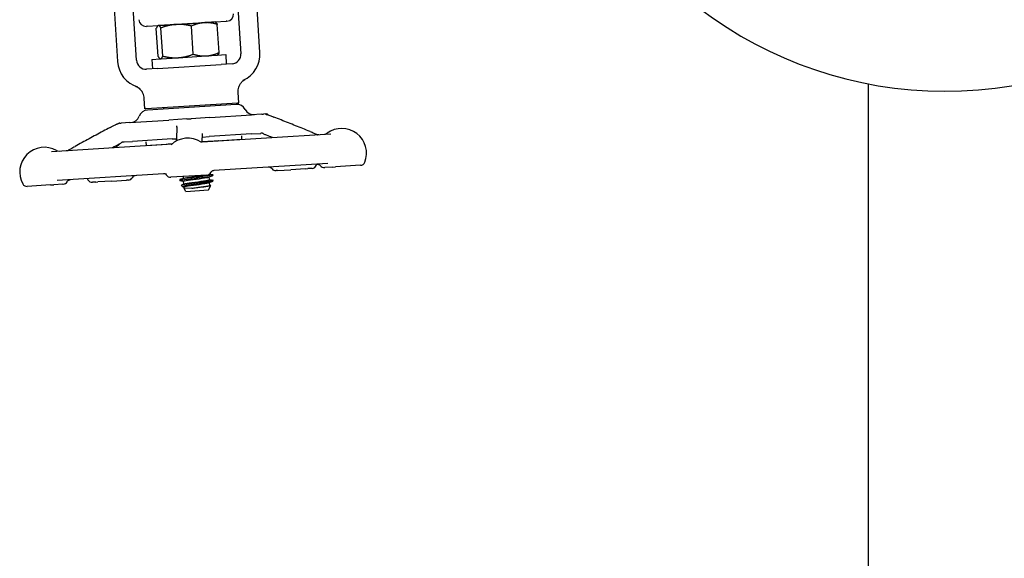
# Model space of a CAD drawing. Header units: inches. Extents: x 24 to 1128, y -69 to 748.
# Tile 623 of 656: x 621 to 634, y 675 to 682. Entities that reach past the tile are written whole.
import ezdxf

# ---------------------------------------------------------------- set-up
doc = ezdxf.new("R2010")
doc.units = ezdxf.units.IN
doc.header["$LTSCALE"] = 32
doc.header["$MEASUREMENT"] = 0
doc.layers.add('Visible (ANSI)', color=7, linetype='Continuous', lineweight=30)

msp = doc.modelspace()

# ---------------------------------------------------------------- linework, layer by layer
at = {"layer": 'Visible (ANSI)'}
for p, q in [((622.65799, 681.7598), (622.5868, 682.88254)), ((623.95905, 682.96955), (624.03023, 681.8468)), ((624.27973, 681.86262), (624.20855, 682.98537)), ((622.3373, 682.86672), (622.40849, 681.74398)), ((622.9755, 682.2187), (623.65731, 682.26193)), ((623.54753, 682.25458), (623.17704, 682.23109)), ((623.69068, 682.26365), (623.54753, 682.25458)), ((623.69068, 682.26365), (623.83522, 682.27282)), ((623.69068, 682.26365), (623.69462, 682.2617)), ((623.74308, 681.86166), (623.7196, 682.23193)), ((623.84661, 682.27354), (623.83522, 682.27282)), ((622.79764, 682.20703), (622.78624, 682.20631)), ((622.79764, 682.20703), (622.94218, 682.21619)), ((622.94097, 681.8108), (622.91749, 682.18107)), ((622.94218, 682.21619), (622.93852, 682.21376)), ((622.94594, 682.21643), (622.94218, 682.21619)), ((623.17704, 682.23109), (622.94594, 682.21643)), ((623.00211, 681.81467), (622.97863, 682.18494)), ((623.14175, 682.22924), (623.14177, 682.229)), ((623.40317, 681.8401), (623.37969, 682.21037)), ((622.85759, 681.77245), (622.969, 681.77952)), ((622.85759, 681.77245), (622.8655, 681.6477)), ((622.9699, 681.77907), (622.96595, 681.78103)), ((622.9699, 681.77907), (622.97366, 681.77931)), ((622.97366, 681.77931), (623.20476, 681.79396)), ((623.20476, 681.79396), (623.57524, 681.81745)), ((623.57524, 681.81745), (623.71839, 681.82653)), ((623.71839, 681.82653), (623.72206, 681.82897)), ((623.71923, 681.82708), (623.83064, 681.83415)), ((623.91339, 681.71414), (623.77176, 681.70516)), ((623.83064, 681.83415), (623.83855, 681.7094)), ((622.93228, 681.65194), (622.79065, 681.64296)), ((622.93228, 681.65194), (623.77176, 681.70516)), ((624.00097, 681.20216), (623.99249, 681.33585)), ((632.28063, 681.44941), (632.28063, 552.66853)), ((622.76844, 681.12401), (622.75997, 681.2577)), ((622.7825, 681.1249), (623.98691, 681.20127)), ((623.98691, 681.20127), (623.99453, 681.20175)), ((623.99453, 681.20175), (624.00097, 681.20216)), ((622.77488, 681.12442), (622.76844, 681.12401)), ((622.77488, 681.12442), (622.7825, 681.1249)), ((623.96813, 681.18004), (622.80384, 681.10622)), ((623.01046, 681.13936), (623.01172, 681.1194)), ((623.75895, 681.18681), (623.76022, 681.16685)), ((622.57097, 680.94115), (622.45357, 680.9337)), ((622.57097, 680.94115), (623.08124, 680.9735)), ((623.31912, 680.98859), (623.08124, 680.9735)), ((623.31912, 680.98859), (623.37764, 680.9923)), ((623.62088, 681.00772), (623.37764, 680.9923)), ((623.62088, 681.00772), (624.16793, 681.0424)), ((624.30559, 681.05113), (624.16793, 681.0424)), ((624.30559, 681.05113), (624.32634, 681.05245)), ((624.35927, 681.05454), (624.32634, 681.05245)), ((624.35927, 681.05454), (624.36227, 681.05473)), ((622.43815, 680.93273), (622.42732, 680.93204)), ((622.43815, 680.93273), (622.45357, 680.9337)), ((622.49524, 680.68585), (622.60388, 680.69273)), ((623.12475, 680.72576), (622.60388, 680.69273)), ((622.7866, 680.64132), (622.78361, 680.68847)), ((623.12475, 680.72576), (623.18183, 680.72938)), ((623.75836, 680.70231), (623.51602, 680.68694)), ((623.51605, 680.68757), (624.04392, 680.72104)), ((623.51882, 680.75075), (623.61139, 680.75661)), ((623.52143, 680.68578), (625.21269, 680.79301)), ((624.16982, 680.79202), (623.61139, 680.75661)), ((623.73949, 680.70111), (623.73672, 680.69943)), ((623.75832, 680.70294), (623.75836, 680.70231)), ((624.04392, 680.72104), (624.04093, 680.76819)), ((624.16982, 680.79202), (624.29088, 680.7997)), ((621.54066, 680.56019), (623.11818, 680.66021)), ((622.7866, 680.64132), (623.12851, 680.663)), ((623.0722, 680.65943), (623.07224, 680.6588)), ((623.12767, 680.66232), (623.07224, 680.6588)), ((623.08681, 680.65822), (623.08959, 680.6599)), ((625.1752, 680.40486), (623.6755, 680.30978)), ((624.51196, 680.31021), (624.49305, 680.30901)), ((624.51196, 680.31021), (624.68796, 680.32137)), ((624.8782, 680.33343), (624.68796, 680.32137)), ((624.8782, 680.33343), (624.90999, 680.33544)), ((624.96792, 680.33912), (624.90999, 680.33544)), ((625.13016, 680.3494), (625.13191, 680.34951)), ((625.2352, 680.35606), (625.13191, 680.34951)), ((625.2352, 680.35606), (625.27572, 680.35863)), ((625.60473, 680.37949), (625.27572, 680.35863)), ((623.01449, 680.26786), (621.61564, 680.17917)), ((622.12148, 680.15864), (622.15003, 680.16045)), ((622.33494, 680.17217), (622.15003, 680.16045)), ((622.33494, 680.17217), (622.52363, 680.18414)), ((622.55243, 680.18596), (622.52363, 680.18414)), ((623.5813, 680.2512), (623.10792, 680.22118)), ((623.22717, 680.19071), (623.22792, 680.17887)), ((623.27493, 680.20791), (623.27342, 680.23168)), ((623.27962, 680.13392), (623.27737, 680.16938)), ((623.5813, 680.2512), (623.58138, 680.2512)), ((623.61669, 680.19089), (623.61444, 680.22635)), ((623.65725, 680.16641), (623.66449, 680.18171)), ((623.66145, 680.25539), (623.6622, 680.24355)), ((621.52833, 680.12103), (621.22058, 680.10152)), ((621.52833, 680.12103), (621.57061, 680.12371)), ((621.68933, 680.13124), (621.57061, 680.12371)), ((621.68933, 680.13124), (621.69474, 680.13158)), ((622.12148, 680.15864), (622.07755, 680.15585)), ((623.26683, 680.09831), (623.25106, 680.123)), ((623.28353, 680.07217), (623.28206, 680.09539)), ((623.38698, 680.07873), (623.28353, 680.07217)), ((623.3067, 680.03589), (623.28353, 680.07217)), ((623.3067, 680.03589), (623.60445, 680.05477)), ((623.60445, 680.05477), (623.6328, 680.11471)), ((623.62138, 680.1169), (623.61913, 680.15236))]:
    msp.add_line(p, q, dxfattribs=at)
for centre, radius, start, end in [((633.28563, 686.66853), 5.315, 195.691698, 344.308302), ((623.84068, 682.3671), 0.09375, 273.62798, 3.62798), ((622.78031, 682.29987), 0.09375, 183.62798, 273.62798), ((623.90549, 681.83889), 0.125, 273.62798, 3.62798), ((623.90549, 681.83889), 0.375, 294.523688, 3.62798), ((622.78274, 681.76771), 0.375, 183.62798, 252.732271), ((622.78274, 681.76771), 0.125, 183.62798, 273.62798), ((622.81168, 680.98146), 0.125, 93.62798, 160.049801), ((623.97608, 681.05529), 0.125, 27.206158, 93.62798), ((624.19842, 681.16959), 0.125, 207.206158, 273.62798), ((622.57668, 681.06676), 0.125, 273.62798, 340.049801), ((624.36425, 681.02354), 0.03125, 34.289573, 93.62798), ((625.35696, 680.53913), 0.325, 338.251046, 126.623865), ((623.33354, 680.41084), 0.325, 57.712392, 133.136616), ((625.12579, 680.85013), 0.0625, 273.62798, 306.623865), ((621.4462, 680.29117), 0.325, 60.632094, 209.004913), ((621.63623, 680.62887), 0.0625, 240.632094, 273.62798), ((622.30317, 680.34551), 0.325, 68.613149, 69.676701), ((624.39206, 680.29258), 0.0625, 39.078522, 93.62798), ((624.48909, 680.37138), 0.0625, 219.078522, 273.62798), ((624.96397, 680.40149), 0.0625, 273.62798, 338.251046), ((624.72016, 680.49876), 0.325, 338.251046, 341.484382), ((625.1262, 680.41178), 0.0625, 218.095269, 273.62798), ((625.60078, 680.44187), 0.0625, 273.62798, 338.251046), ((621.69077, 680.19395), 0.0625, 273.62798, 330.902281), ((622.30317, 680.34551), 0.325, 205.7712, 209.004913), ((622.07359, 680.21823), 0.0625, 209.004913, 273.62798), ((622.54847, 680.24834), 0.0625, 273.62798, 328.177437), ((622.65468, 680.18243), 0.0625, 93.62798, 148.177437), ((623.33354, 680.41084), 0.325, 204.298692, 209.004913), ((623.10397, 680.28356), 0.0625, 209.004913, 273.62798), ((623.57742, 680.31358), 0.0625, 273.62798, 334.708816), ((621.21662, 680.16389), 0.0625, 209.004913, 273.62798)]:
    msp.add_arc(centre, radius, start, end, dxfattribs=at)
for points, weights in [([(623.37969, 682.21037), (623.27011, 682.23699), (623.17704, 682.23109)], [1, 1.0379548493, 1]), ([(623.54753, 682.25458), (623.46865, 682.24957), (623.37969, 682.21037)], [1, 1.0379548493, 1]), ([(623.7196, 682.23193), (623.6264, 682.25958), (623.54753, 682.25458)], [1, 1.0379548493, 1]), ([(623.69462, 682.2617), (623.70575, 682.25618), (623.7196, 682.23193)], [1.01453722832, 1.02815693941, 1]), ([(622.94594, 682.21643), (622.93176, 682.21553), (622.91749, 682.18107)], [1, 1.0379548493, 1]), ([(622.97863, 682.18494), (622.96013, 682.21733), (622.94594, 682.21643)], [1, 1.0379548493, 1]), ([(623.17704, 682.23109), (623.08398, 682.22518), (622.97863, 682.18494)], [1, 1.0379548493, 1]), ([(623.57524, 681.81745), (623.65412, 681.82245), (623.74308, 681.86166)], [1, 1.0379548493, 1]), ([(623.74308, 681.86166), (623.7324, 681.83584), (623.72206, 681.82897)], [1, 1.02815693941, 1.01453722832]), ([(622.94097, 681.8108), (622.95947, 681.77841), (622.97366, 681.77931)], [1, 1.0379548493, 1]), ([(622.97366, 681.77931), (622.98785, 681.78021), (623.00211, 681.81467)], [1, 1.0379548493, 1]), ([(623.00211, 681.81467), (623.11169, 681.78806), (623.20476, 681.79396)], [1, 1.0379548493, 1]), ([(623.20476, 681.79396), (623.29782, 681.79986), (623.40317, 681.8401)], [1, 1.0379548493, 1]), ([(623.40317, 681.8401), (623.49636, 681.81245), (623.57524, 681.81745)], [1, 1.0379548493, 1])]:
    msp.add_rational_spline(points, weights, degree=2, dxfattribs=at)
for points in [[(623.44481, 682.24846), (623.44482, 682.24833), (623.44484, 682.24819), (623.44486, 682.24807)], [(623.14179, 682.22885), (623.14178, 682.22889), (623.14178, 682.22893), (623.14177, 682.22898)], [(623.14208, 682.229), (623.14208, 682.22908), (623.14209, 682.22918), (623.14213, 682.22927)], [(624.03589, 680.72053), (624.03694, 680.71989), (624.03798, 680.71924), (624.03903, 680.7186)], [(624.44394, 680.74427), (624.41884, 680.75429), (624.39374, 680.7643), (624.36864, 680.7743)], [(622.41585, 680.65017), (622.39167, 680.63714), (622.36748, 680.62411), (622.3433, 680.61108)], [(622.43127, 680.65704), (622.43284, 680.65848), (622.4344, 680.65992), (622.43597, 680.66136)], [(622.88879, 680.64567), (622.88963, 680.64643), (622.89046, 680.6472), (622.89129, 680.64796)], [(623.23162, 680.19342), (623.24796, 680.19887), (623.2643, 680.20433), (623.28063, 680.20983)], [(623.27747, 680.16784), (623.26254, 680.17083), (623.24761, 680.1738), (623.23267, 680.17675)], [(623.65775, 680.24084), (623.64141, 680.2354), (623.62507, 680.22993), (623.60874, 680.22443)], [(623.65095, 680.16302), (623.63844, 680.15884), (623.62593, 680.15465), (623.61343, 680.15044)], [(623.61659, 680.19243), (623.63136, 680.18947), (623.64614, 680.18654), (623.66092, 680.18362)], [(623.61719, 680.26536), (623.63035, 680.26273), (623.64352, 680.26012), (623.65669, 680.25752)], [(623.25463, 680.12554), (623.26486, 680.12896), (623.27509, 680.13239), (623.28532, 680.13584)], [(623.28216, 680.09385), (623.27955, 680.09437), (623.27693, 680.0949), (623.27432, 680.09542)], [(623.62128, 680.11844), (623.62372, 680.11795), (623.62616, 680.11746), (623.6286, 680.11697)]]:
    msp.add_open_spline(points, degree=3, dxfattribs=at)
for points, knots in [([(623.67378, 682.26258), (623.67376, 682.26258), (623.67373, 682.26258), (623.67101, 682.26241), (623.66559, 682.26246), (623.65731, 682.26193)], [-0.002446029, -0.002446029, -0.002446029, -0.002446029, 0, 0, 0.304090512, 0.304090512, 0.304090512, 0.304090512]), ([(622.9755, 682.2187), (622.96722, 682.21818), (622.96185, 682.21745), (622.95912, 682.21727), (622.9591, 682.21727), (622.95908, 682.21727)], [0.048112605, 0.048112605, 0.048112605, 0.048112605, 0.355497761, 0.355497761, 0.357970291, 0.357970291, 0.357970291, 0.357970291]), ([(624.01099, 681.4297), (624.01642, 681.44087), (624.02296, 681.45148), (624.03782, 681.47099), (624.04608, 681.47988), (624.06553, 681.49716), (624.07476, 681.50327), (624.08037, 681.5068), (624.0808, 681.50706), (624.08124, 681.50733)], [0, 0, 0, 0, 0.094692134, 0.094692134, 0.187007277, 0.187007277, 0.294045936, 0.294045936, 0.301560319, 0.301560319, 0.301560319, 0.301560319]), ([(624.08124, 681.50733), (624.08342, 681.50867), (624.08566, 681.50999), (624.08806, 681.51134), (624.08815, 681.51139), (624.08824, 681.51144)], [-0.020804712, -0.020804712, -0.020804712, -0.020804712, 0, 0, 0.000806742, 0.000806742, 0.000806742, 0.000806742]), ([(622.64281, 681.41979), (622.6429, 681.41975), (622.643, 681.41972), (622.64551, 681.4187), (622.6479, 681.41768), (622.65027, 681.4166)], [-0.7199277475, -0.7199277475, -0.7199277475, -0.7199277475, -0.71835885, -0.71835885, -0.678581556, -0.678581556, -0.678581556, -0.678581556]), ([(622.65027, 681.4166), (622.65114, 681.41621), (622.65199, 681.41581), (622.66031, 681.4119), (622.67481, 681.40453), (622.70593, 681.37934), (622.71909, 681.36479), (622.72976, 681.34846)], [0.010286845, 0.010286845, 0.010286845, 0.010286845, 0.015902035, 0.015902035, 0.08584187, 0.08584187, 0.151933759, 0.151933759, 0.151933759, 0.151933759]), ([(622.75997, 681.2577), (622.75842, 681.28207), (622.75213, 681.3059), (622.73799, 681.33498), (622.73408, 681.34186), (622.72976, 681.34846)], [0, 0, 0, 0, 0.18604443, 0.18604443, 0.246402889, 0.246402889, 0.246402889, 0.246402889]), ([(623.99249, 681.33585), (623.99095, 681.36021), (623.99418, 681.38465), (624.00453, 681.41528), (624.00754, 681.4226), (624.01099, 681.4297)], [0, 0, 0, 0, 0.18604443, 0.18604443, 0.246402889, 0.246402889, 0.246402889, 0.246402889]), ([(624.35566, 681.05079), (624.35566, 681.05079), (624.3557, 681.05079), (624.35589, 681.05074), (624.35602, 681.05072), (624.35633, 681.05065), (624.35646, 681.05063), (624.35677, 681.05056), (624.35697, 681.05052), (624.3574, 681.05043), (624.35764, 681.05038), (624.35837, 681.05023), (624.35888, 681.05012), (624.36128, 681.04959), (624.363, 681.04918), (624.36816, 681.04789), (624.37165, 681.04691), (624.38259, 681.04366), (624.39036, 681.04109), (624.40596, 681.03571), (624.41393, 681.03283), (624.43666, 681.02443), (624.4511, 681.01875), (624.46521, 681.01313)], [0.550231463, 0.550231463, 0.550231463, 0.550231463, 0.555732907, 0.555732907, 0.55952642, 0.55952642, 0.561423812, 0.561423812, 0.563337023, 0.563337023, 0.565252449, 0.565252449, 0.569117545, 0.569117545, 0.584439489, 0.584439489, 0.614643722, 0.614643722, 0.676078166, 0.676078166, 0.740399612, 0.740399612, 0.862737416, 0.862737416, 0.862737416, 0.862737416]), ([(624.93902, 680.82395), (624.90744, 680.83657), (624.87586, 680.84919), (624.81269, 680.87443), (624.7811, 680.88705), (624.71793, 680.91228), (624.68635, 680.92489), (624.62317, 680.95011), (624.59158, 680.96272), (624.5284, 680.98793), (624.4968, 681.00053), (624.46521, 681.01313)], [0.96010468, 0.96010468, 0.96010468, 0.96010468, 1.23399804, 1.23399804, 1.5078914, 1.5078914, 1.78178476, 1.78178476, 2.05567812, 2.05567812, 2.32957148, 2.32957148, 2.32957148, 2.32957148]), ([(622.30977, 680.87678), (622.27905, 680.86023), (622.24833, 680.84368), (622.1869, 680.81057), (622.15619, 680.79401), (622.09476, 680.76089), (622.06405, 680.74433), (622.00263, 680.7112), (621.97193, 680.69463), (621.91051, 680.66149), (621.87981, 680.64492), (621.8491, 680.62835)], [0.42287225, 0.42287225, 0.42287225, 0.42287225, 0.6967656, 0.6967656, 0.97065896, 0.97065896, 1.24455231, 1.24455231, 1.51844567, 1.51844567, 1.79233902, 1.79233902, 1.79233902, 1.79233902]), ([(622.30977, 680.87678), (622.32072, 680.88268), (622.33182, 680.88862), (622.35501, 680.90073), (622.36725, 680.90701), (622.38359, 680.91503), (622.38808, 680.9172), (622.39667, 680.92119), (622.40076, 680.92301), (622.40639, 680.92534), (622.40819, 680.92604), (622.41099, 680.92707), (622.41195, 680.92741), (622.41349, 680.92793), (622.41402, 680.92811), (622.41514, 680.92848), (622.41574, 680.92867), (622.41666, 680.92896), (622.41698, 680.92905), (622.41759, 680.92924), (622.41789, 680.92933), (622.41842, 680.92949), (622.41866, 680.92956), (622.41929, 680.92975), (622.41959, 680.92984), (622.42026, 680.93004), (622.42047, 680.9301), (622.42065, 680.93015), (622.42068, 680.93016), (622.42068, 680.93016)], [0, 0, 0, 0, 0.097641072, 0.097641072, 0.200146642, 0.200146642, 0.239300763, 0.239300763, 0.278646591, 0.278646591, 0.298148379, 0.298148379, 0.307905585, 0.307905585, 0.3127903, 0.3127903, 0.317711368, 0.317711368, 0.32016895, 0.32016895, 0.322641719, 0.322641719, 0.325111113, 0.325111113, 0.330090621, 0.330090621, 0.339961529, 0.339961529, 0.345501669, 0.345501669, 0.345501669, 0.345501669]), ([(622.41656, 680.92893), (622.41682, 680.92906), (622.41705, 680.92917), (622.41796, 680.92961), (622.41839, 680.9298), (622.41966, 680.93034), (622.41983, 680.93041), (622.42111, 680.93087), (622.42166, 680.93106), (622.42274, 680.93136), (622.42315, 680.93146), (622.42396, 680.93164), (622.42434, 680.93171), (622.42499, 680.93181), (622.42518, 680.93184), (622.42557, 680.93189), (622.42575, 680.93191), (622.42606, 680.93194), (622.42611, 680.93194), (622.42621, 680.93195), (622.42625, 680.93196), (622.42635, 680.93197), (622.4264, 680.93197), (622.42649, 680.93198), (622.42652, 680.93198), (622.42658, 680.93199), (622.42661, 680.93199), (622.42667, 680.93199), (622.4267, 680.932), (622.42679, 680.932), (622.42683, 680.93201), (622.42695, 680.93202), (622.42701, 680.93202), (622.4271, 680.93203), (622.42713, 680.93203), (622.42718, 680.93203), (622.4272, 680.93203), (622.42725, 680.93204), (622.42729, 680.93204), (622.42733, 680.93204)], [0.11779335, 0.11779335, 0.11779335, 0.11779335, 0.125396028, 0.125396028, 0.152672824, 0.152672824, 0.22590879, 0.22590879, 0.259837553, 0.259837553, 0.277093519, 0.277093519, 0.290038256, 0.290038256, 0.294893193, 0.294893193, 0.298545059, 0.298545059, 0.299175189, 0.299175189, 0.299644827, 0.299644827, 0.300118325, 0.300118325, 0.300354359, 0.300354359, 0.300591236, 0.300591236, 0.300827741, 0.300827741, 0.301305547, 0.301305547, 0.302258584, 0.302258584, 0.303198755, 0.303198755, 0.304136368, 0.304136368, 0.306750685, 0.306750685, 0.306750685, 0.306750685]), ([(623.18856, 680.88231), (623.18792, 680.86767), (623.18727, 680.85303), (623.18598, 680.82373), (623.18533, 680.80908), (623.18404, 680.77977), (623.18339, 680.76512), (623.1821, 680.7358), (623.18146, 680.72114), (623.18068, 680.70349), (623.18055, 680.7005), (623.18042, 680.69751)], [0.73329616, 0.73329616, 0.73329616, 0.73329616, 1.00718952, 1.00718952, 1.28108287, 1.28108287, 1.55497623, 1.55497623, 1.82886959, 1.82886959, 1.88472412, 1.88472412, 1.88472412, 1.88472412]), ([(623.18856, 680.88231), (623.18861, 680.88327), (623.18866, 680.88461), (623.18887, 680.888), (623.18904, 680.89025), (623.18952, 680.8944), (623.1898, 680.89628), (623.19015, 680.89857), (623.19026, 680.89928), (623.19037, 680.89995), (623.19039, 680.9001), (623.1904, 680.90017), (623.1904, 680.90018), (623.1904, 680.90018)], [0, 0, 0, 0, 0.0188180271, 0.0188180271, 0.0424437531, 0.0424437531, 0.0633585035, 0.0633585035, 0.0765189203, 0.0765189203, 0.0837326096, 0.0837326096, 0.085554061, 0.085554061, 0.085554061, 0.085554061]), ([(624.93902, 680.82395), (624.95688, 680.81681), (624.97458, 680.80957), (624.99622, 680.79979), (625.00148, 680.79733), (625.01085, 680.79281), (625.01502, 680.79073), (625.02205, 680.78731), (625.02474, 680.78602), (625.02867, 680.78435), (625.02996, 680.78384), (625.0319, 680.78314), (625.03263, 680.7829), (625.03381, 680.78254), (625.03428, 680.78241), (625.03533, 680.78214), (625.0357, 680.78206), (625.03593, 680.78202)], [0, 0, 0, 0, 0.154973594, 0.154973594, 0.206362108, 0.206362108, 0.244918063, 0.244918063, 0.267457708, 0.267457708, 0.278225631, 0.278225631, 0.286083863, 0.286083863, 0.293892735, 0.293892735, 0.308588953, 0.308588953, 0.308588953, 0.308588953]), ([(622.47209, 680.68413), (622.47209, 680.68413), (622.47209, 680.68413), (622.47202, 680.6841), (622.4719, 680.68405), (622.47148, 680.68385), (622.47124, 680.68374), (622.47057, 680.68338), (622.47012, 680.68314), (622.4691, 680.68255), (622.46856, 680.68223), (622.46718, 680.68139), (622.4663, 680.68083), (622.46286, 680.67859), (622.46022, 680.67678), (622.45369, 680.67237), (622.44983, 680.66982), (622.43655, 680.66148), (622.42623, 680.65576), (622.41585, 680.65017)], [0.14183772, 0.14183772, 0.14183772, 0.14183772, 0.146079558, 0.146079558, 0.156573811, 0.156573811, 0.163607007, 0.163607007, 0.170788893, 0.170788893, 0.176838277, 0.176838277, 0.18529246, 0.18529246, 0.210053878, 0.210053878, 0.248401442, 0.248401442, 0.341016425, 0.341016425, 0.341016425, 0.341016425]), ([(622.49521, 680.68584), (622.49492, 680.68583), (622.49463, 680.68581), (622.49433, 680.68579), (622.49432, 680.68579), (622.49429, 680.68578), (622.49427, 680.68578), (622.49418, 680.68578), (622.49412, 680.68577), (622.49399, 680.68577), (622.49393, 680.68576), (622.4931, 680.68571), (622.49242, 680.68567), (622.49081, 680.68556), (622.4899, 680.6855), (622.48647, 680.68528), (622.484, 680.68511), (622.48034, 680.68484), (622.47928, 680.68476), (622.47766, 680.68463), (622.47715, 680.68458), (622.47607, 680.68448), (622.47548, 680.68443), (622.47457, 680.68433), (622.47425, 680.68429), (622.4738, 680.68424), (622.47366, 680.68423), (622.47324, 680.68417), (622.47299, 680.68414), (622.47253, 680.68408), (622.47233, 680.68405), (622.472, 680.684), (622.47187, 680.68398), (622.47173, 680.68395), (622.4717, 680.68395), (622.47168, 680.68394)], [0, 0, 0, 0, 0.0023094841, 0.0023094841, 0.0023826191, 0.0023826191, 0.0025284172, 0.0025284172, 0.0031079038, 0.0031079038, 0.0037043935, 0.0037043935, 0.0110744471, 0.0110744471, 0.0208971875, 0.0208971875, 0.0483143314, 0.0483143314, 0.0589572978, 0.0589572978, 0.0635895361, 0.0635895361, 0.068304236, 0.068304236, 0.0706553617, 0.0706553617, 0.0718166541, 0.0718166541, 0.0741661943, 0.0741661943, 0.0770362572, 0.0770362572, 0.0800755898, 0.0800755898, 0.0808559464, 0.0808559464, 0.0808559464, 0.0808559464]), ([(623.50343, 680.6879), (623.50413, 680.68765), (623.50524, 680.68728), (623.5087, 680.68649), (623.5109, 680.68605), (623.5161, 680.68567), (623.5185, 680.68559), (623.52143, 680.68578)], [0.5227954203, 0.5227954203, 0.5227954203, 0.5227954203, 0.5453702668, 0.5453702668, 0.565399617, 0.565399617, 0.5779614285, 0.5779614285, 0.5779614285, 0.5779614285]), ([(623.5197, 680.77035), (623.51899, 680.75415), (623.51827, 680.73794), (623.51703, 680.70973), (623.5165, 680.69772), (623.51597, 680.68571)], [0.771603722, 0.771603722, 0.771603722, 0.771603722, 1.074742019, 1.074742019, 1.299248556, 1.299248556, 1.299248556, 1.299248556]), ([(623.51999, 680.79643), (623.51999, 680.79643), (623.51999, 680.79643), (623.51998, 680.79641), (623.51998, 680.79621), (623.51998, 680.79531), (623.51998, 680.79436), (623.52, 680.79184), (623.52001, 680.79017), (623.52002, 680.78626), (623.52002, 680.784), (623.51998, 680.7789), (623.51992, 680.776), (623.5198, 680.77258), (623.51976, 680.77176), (623.51972, 680.77079), (623.51971, 680.77056), (623.5197, 680.77035)], [0.395052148, 0.395052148, 0.395052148, 0.395052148, 0.395584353, 0.395584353, 0.405250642, 0.405250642, 0.421321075, 0.421321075, 0.442620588, 0.442620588, 0.471004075, 0.471004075, 0.508904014, 0.508904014, 0.521535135, 0.521535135, 0.525741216, 0.525741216, 0.525741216, 0.525741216]), ([(624.31156, 680.80085), (624.31132, 680.80085), (624.31109, 680.80084), (624.31017, 680.8008), (624.30952, 680.80078), (624.30819, 680.80072), (624.30752, 680.80068), (624.30504, 680.80056), (624.30332, 680.80046), (624.29991, 680.80026), (624.29824, 680.80016), (624.29573, 680.8), (624.29489, 680.79995), (624.29342, 680.79986), (624.29279, 680.79982), (624.29202, 680.79977), (624.29193, 680.79976), (624.29182, 680.79976), (624.2918, 680.79976), (624.29176, 680.79975), (624.29173, 680.79975), (624.2917, 680.79975), (624.29169, 680.79975), (624.29142, 680.79973), (624.29116, 680.79972), (624.29089, 680.7997)], [0.2872812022, 0.2872812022, 0.2872812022, 0.2872812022, 0.2890649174, 0.2890649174, 0.2943712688, 0.2943712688, 0.300336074, 0.300336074, 0.3169538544, 0.3169538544, 0.3333826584, 0.3333826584, 0.3415798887, 0.3415798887, 0.3477304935, 0.3477304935, 0.3485002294, 0.3485002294, 0.3486639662, 0.3486639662, 0.3488290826, 0.3488290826, 0.3489130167, 0.3489130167, 0.3511479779, 0.3511479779, 0.3511479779, 0.3511479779]), ([(624.36864, 680.7743), (624.35658, 680.77911), (624.34479, 680.7841), (624.32932, 680.79195), (624.32526, 680.79411), (624.31966, 680.79701), (624.31813, 680.7978), (624.31551, 680.79909), (624.31439, 680.79962), (624.31277, 680.80034), (624.3122, 680.80059), (624.31114, 680.80103), (624.31069, 680.8012), (624.31009, 680.80142), (624.30991, 680.80148), (624.30971, 680.80154), (624.30967, 680.80155), (624.30967, 680.80155)], [0, 0, 0, 0, 0.104741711, 0.104741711, 0.140935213, 0.140935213, 0.154491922, 0.154491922, 0.164716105, 0.164716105, 0.171023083, 0.171023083, 0.178491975, 0.178491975, 0.185464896, 0.185464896, 0.191706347, 0.191706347, 0.191706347, 0.191706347]), ([(625.03541, 680.78202), (625.03541, 680.78202), (625.03544, 680.78202), (625.03566, 680.78202), (625.0358, 680.78202), (625.03619, 680.78203), (625.03631, 680.78203), (625.03653, 680.78203), (625.03662, 680.78203), (625.0368, 680.78204), (625.0369, 680.78204), (625.03711, 680.78205), (625.03723, 680.78205), (625.03748, 680.78206), (625.0376, 680.78206), (625.03799, 680.78207), (625.03825, 680.78208), (625.039, 680.78211), (625.03946, 680.78213), (625.04162, 680.78223), (625.04305, 680.7823), (625.04609, 680.78247), (625.04765, 680.78256), (625.05019, 680.78272), (625.05117, 680.78278), (625.05265, 680.78287), (625.05315, 680.7829), (625.05404, 680.78296), (625.0544, 680.78298), (625.05491, 680.78301), (625.05496, 680.78301), (625.05503, 680.78302), (625.05503, 680.78302), (625.05505, 680.78302), (625.05506, 680.78302), (625.05531, 680.78304), (625.05554, 680.78305), (625.05578, 680.78307)], [0.3782575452, 0.3782575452, 0.3782575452, 0.3782575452, 0.3866577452, 0.3866577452, 0.3925541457, 0.3925541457, 0.3944966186, 0.3944966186, 0.3954660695, 0.3954660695, 0.3964378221, 0.3964378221, 0.3974115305, 0.3974115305, 0.3983847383, 0.3983847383, 0.400350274, 0.400350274, 0.4042745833, 0.4042745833, 0.4199695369, 0.4199695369, 0.4387540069, 0.4387540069, 0.4507677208, 0.4507677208, 0.4567742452, 0.4567742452, 0.4612834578, 0.4612834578, 0.4617697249, 0.4617697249, 0.461830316, 0.461830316, 0.4618912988, 0.4618912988, 0.4637273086, 0.4637273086, 0.4637273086, 0.4637273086]), ([(621.73204, 680.57232), (621.73231, 680.57234), (621.73258, 680.57236), (621.73286, 680.57238), (621.73288, 680.57238), (621.73291, 680.57238), (621.73292, 680.57238), (621.73316, 680.5724), (621.73332, 680.57241), (621.73366, 680.57243), (621.73384, 680.57244), (621.73446, 680.57248), (621.7349, 680.57251), (621.73622, 680.57259), (621.7371, 680.57265), (621.73947, 680.57281), (621.74097, 680.57291), (621.74397, 680.57314), (621.74539, 680.57325), (621.74768, 680.57345), (621.74818, 680.5735), (621.749, 680.57358), (621.74929, 680.57361), (621.74972, 680.57366), (621.74986, 680.57368), (621.75013, 680.57371), (621.75026, 680.57372), (621.75063, 680.57376), (621.75084, 680.57379), (621.75137, 680.57386), (621.75162, 680.57389), (621.75204, 680.57395), (621.7522, 680.57398), (621.75315, 680.57413), (621.75333, 680.57417), (621.75395, 680.57432), (621.75423, 680.5744), (621.7551, 680.57467), (621.75566, 680.57486), (621.75715, 680.57548), (621.75779, 680.57577), (621.75894, 680.57633), (621.75936, 680.57655), (621.76038, 680.57709), (621.76101, 680.57743), (621.76249, 680.57827), (621.76334, 680.57878), (621.76582, 680.58029), (621.76742, 680.5813), (621.77241, 680.58446), (621.7756, 680.58648), (621.78306, 680.5911), (621.78735, 680.59368), (621.8092, 680.60662), (621.82911, 680.61756), (621.8491, 680.62835)], [0, 0, 0, 0, 0.002081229, 0.002081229, 0.002217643, 0.002217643, 0.002352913, 0.002352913, 0.004518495, 0.004518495, 0.006815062, 0.006815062, 0.012938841, 0.012938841, 0.025196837, 0.025196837, 0.045580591, 0.045580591, 0.063157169, 0.063157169, 0.067563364, 0.067563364, 0.06977046, 0.06977046, 0.070859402, 0.070859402, 0.071947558, 0.071947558, 0.07413729, 0.07413729, 0.078495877, 0.078495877, 0.08337042, 0.08337042, 0.111454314, 0.111454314, 0.13020098, 0.13020098, 0.14776646, 0.14776646, 0.156573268, 0.156573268, 0.160918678, 0.160918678, 0.166770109, 0.166770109, 0.174540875, 0.174540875, 0.189569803, 0.189569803, 0.223438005, 0.223438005, 0.26855419, 0.26855419, 0.446939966, 0.446939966, 0.446939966, 0.446939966]), ([(622.38574, 680.61377), (622.38685, 680.6146), (622.388, 680.61551), (622.39289, 680.61956), (622.39654, 680.62302), (622.40476, 680.63117), (622.40932, 680.63596), (622.41982, 680.64652), (622.42646, 680.65261), (622.43127, 680.65704)], [0.292037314, 0.292037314, 0.292037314, 0.292037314, 0.307963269, 0.307963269, 0.36147562, 0.36147562, 0.432810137, 0.432810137, 0.518710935, 0.518710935, 0.518710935, 0.518710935]), ([(623.11818, 680.66021), (623.12158, 680.66043), (623.12398, 680.66091), (623.12611, 680.66142), (623.12648, 680.66152), (623.12681, 680.66161)], [0, 0, 0, 0, 0.0230186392, 0.0230186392, 0.0282285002, 0.0282285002, 0.0282285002, 0.0282285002]), ([(623.6755, 680.30978), (623.66891, 680.30936), (623.66291, 680.30782), (623.65244, 680.30371), (623.64828, 680.3011), (623.64177, 680.29624), (623.63958, 680.29403), (623.63645, 680.29055), (623.63552, 680.28926), (623.6342, 680.28735), (623.63391, 680.28682), (623.63382, 680.28664), (623.63382, 680.28664), (623.63382, 680.28664)], [0, 0, 0, 0, 0.01956218, 0.01956218, 0.042143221, 0.042143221, 0.066897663, 0.066897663, 0.091714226, 0.091714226, 0.119371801, 0.119371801, 0.119413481, 0.119413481, 0.119413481, 0.119413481]), ([(625.02784, 680.39552), (625.03064, 680.3957), (625.03367, 680.39568), (625.0401, 680.39505), (625.0435, 680.39443), (625.05052, 680.39243), (625.05413, 680.39104), (625.06124, 680.38737), (625.06475, 680.3851), (625.0713, 680.37972), (625.07435, 680.37662), (625.07702, 680.37322)], [0, 0, 0, 0, 0.020730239, 0.020730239, 0.041460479, 0.041460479, 0.062190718, 0.062190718, 0.082920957, 0.082920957, 0.103651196, 0.103651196, 0.103651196, 0.103651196]), ([(621.74538, 680.16356), (621.74791, 680.16811), (621.75071, 680.1717), (621.75635, 680.17761), (621.7592, 680.17994), (621.7648, 680.18373), (621.76756, 680.18519), (621.77291, 680.18748), (621.77551, 680.1883), (621.78046, 680.18945), (621.78282, 680.18977), (621.78502, 680.18991)], [0.679008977, 0.679008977, 0.679008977, 0.679008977, 0.716290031, 0.716290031, 0.753571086, 0.753571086, 0.79085214, 0.79085214, 0.828133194, 0.828133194, 0.865414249, 0.865414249, 0.865414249, 0.865414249]), ([(623.04615, 680.25908), (623.04608, 680.25914), (623.04601, 680.25919), (623.0445, 680.26033), (623.04236, 680.26178), (623.03581, 680.26488), (623.0313, 680.26654), (623.02219, 680.2679), (623.01843, 680.26811), (623.01449, 680.26786)], [0.4166670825, 0.4166670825, 0.4166670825, 0.4166670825, 0.4183811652, 0.4183811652, 0.4512703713, 0.4512703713, 0.4846744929, 0.4846744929, 0.5041533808, 0.5041533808, 0.5041533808, 0.5041533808]), ([(623.23273, 680.17675), (623.23106, 680.17707), (623.22981, 680.17742), (623.22902, 680.1778), (623.22261, 680.18085), (623.24579, 680.18577), (623.29046, 680.19206), (623.33514, 680.19835), (623.40047, 680.20595), (623.46384, 680.21343), (623.52721, 680.2209), (623.58742, 680.22818), (623.62362, 680.23393), (623.64868, 680.23791), (623.66191, 680.24114), (623.66196, 680.24354)], [18.64392693, 18.64392693, 18.64392693, 18.64392693, 18.75246912, 18.75246912, 18.75246912, 19.62966474, 19.62966474, 19.62966474, 20.50680644, 20.50680644, 20.50680644, 21.38389434, 21.38389434, 21.38389434, 21.99114858, 21.99114858, 21.99114858, 21.99114858]), ([(623.65638, 680.2575), (623.66219, 680.25636), (623.66297, 680.25491), (623.65821, 680.2531), (623.64726, 680.24895), (623.60717, 680.24295), (623.55187, 680.23598), (623.49677, 680.22904), (623.42761, 680.22121), (623.36821, 680.214), (623.30899, 680.20681), (623.26057, 680.2003), (623.23953, 680.19553), (623.23129, 680.19366), (623.22731, 680.19206), (623.22747, 680.19073)], [-28.47996288, -28.47996288, -28.47996288, -28.47996288, -28.09855277, -28.09855277, -28.09855277, -27.22073235, -27.22073235, -27.22073235, -26.34618961, -26.34618961, -26.34618961, -25.47436069, -25.47436069, -25.47436069, -25.13274123, -25.13274123, -25.13274123, -25.13274123]), ([(623.25106, 680.123), (623.2504, 680.12403), (623.25297, 680.12526), (623.26588, 680.1285), (623.27799, 680.13061), (623.31071, 680.13538), (623.33109, 680.138), (623.37757, 680.14365), (623.40328, 680.14661), (623.45674, 680.1527), (623.48399, 680.15576), (623.53642, 680.16178), (623.56108, 680.16468), (623.60447, 680.17012), (623.62273, 680.17261), (623.65028, 680.17706), (623.65922, 680.17896), (623.66565, 680.18178), (623.66501, 680.18281), (623.66092, 680.18362)], [-1.82945707, -1.82945707, -1.82945707, -1.82945707, -1.67073605, -1.67073605, -1.46944503, -1.46944503, -1.26599575, -1.26599575, -1.06038864, -1.06038864, -0.8526241, -0.8526241, -0.64270256, -0.64270256, -0.43062442, -0.43062442, -0.2163901, -0.2163901, -0.04412334, -0.04412334, -0.04412334, -0.04412334]), ([(623.65725, 680.16641), (623.65715, 680.16619), (623.65697, 680.16597), (623.65463, 680.16383), (623.64733, 680.16158), (623.6232, 680.15646), (623.60673, 680.15363), (623.56689, 680.14751), (623.54398, 680.14428), (623.49483, 680.13756), (623.46909, 680.13415), (623.41824, 680.12733), (623.3936, 680.12399), (623.34869, 680.11754), (623.32879, 680.1145), (623.29636, 680.10885), (623.28403, 680.10628), (623.26855, 680.1017), (623.26542, 680.09972), (623.268, 680.09706), (623.27043, 680.09619), (623.27432, 680.09542)], [-2.47132295, -2.47132295, -2.47132295, -2.47132295, -2.44714253, -2.44714253, -2.24173481, -2.24173481, -2.03918578, -2.03918578, -1.83949606, -1.83949606, -1.64266629, -1.64266629, -1.44869709, -1.44869709, -1.25758909, -1.25758909, -1.06934294, -1.06934294, -0.88395925, -0.88395925, -0.77975748, -0.77975748, -0.77975748, -0.77975748]), ([(623.27747, 680.16938), (623.27738, 680.16999), (623.27798, 680.17065), (623.27932, 680.17135), (623.2873, 680.17553), (623.32118, 680.18136), (623.3678, 680.188), (623.41442, 680.19464), (623.47263, 680.20201), (623.51988, 680.20869), (623.56312, 680.2148), (623.59622, 680.22027), (623.60871, 680.22443)], [18.84955592, 18.84955592, 18.84955592, 18.84955592, 19.00565528, 19.00565528, 19.00565528, 19.93990619, 19.93990619, 19.93990619, 20.87409597, 20.87409597, 20.87409597, 21.72893829, 21.72893829, 21.72893829, 21.72893829]), ([(623.28094, 680.20985), (623.28797, 680.21221), (623.30122, 680.21497), (623.31981, 680.21806), (623.35551, 680.22401), (623.41005, 680.23114), (623.4623, 680.23814), (623.4884, 680.24163), (623.51361, 680.24507), (623.53558, 680.2483)], [25.39495151, 25.39495151, 25.39495151, 25.39495151, 25.88120123, 25.88120123, 25.88120123, 26.81500619, 26.81500619, 26.81500619, 27.28146626, 27.28146626, 27.28146626, 27.28146626]), ([(623.2855, 680.13585), (623.28875, 680.13697), (623.29344, 680.13817), (623.29958, 680.13947), (623.32436, 680.14473), (623.37203, 680.15143), (623.42409, 680.15841), (623.47615, 680.1654), (623.53132, 680.17258), (623.56824, 680.1786), (623.59906, 680.18363), (623.61652, 680.18781), (623.61659, 680.19089)], [19.1117662, 19.1117662, 19.1117662, 19.1117662, 19.34287582, 19.34287582, 19.34287582, 20.27710465, 20.27710465, 20.27710465, 21.21127241, 21.21127241, 21.21127241, 21.99114858, 21.99114858, 21.99114858, 21.99114858]), ([(623.28211, 680.09539), (623.28213, 680.09867), (623.3023, 680.10323), (623.33691, 680.10871), (623.37577, 680.11485), (623.43189, 680.1221), (623.48349, 680.12905), (623.5351, 680.13601), (623.58093, 680.1426), (623.60321, 680.14769), (623.60744, 680.14866), (623.61081, 680.14957), (623.61331, 680.15043)], [12.56637061, 12.56637061, 12.56637061, 12.56637061, 13.39885666, 13.39885666, 13.39885666, 14.3334779, 14.3334779, 14.3334779, 15.26803699, 15.26803699, 15.26803699, 15.44575299, 15.44575299, 15.44575299, 15.44575299]), ([(623.38698, 680.07873), (623.40543, 680.08114), (623.42529, 680.08363), (623.46797, 680.08892), (623.49046, 680.09168), (623.53342, 680.0971), (623.55344, 680.09971), (623.58828, 680.10461), (623.60269, 680.10686), (623.62385, 680.1109), (623.63031, 680.11264), (623.63375, 680.11524), (623.63251, 680.11619), (623.6286, 680.11697)], [-4.2480515, -4.2480515, -4.2480515, -4.2480515, -4.09092164, -4.09092164, -3.91772748, -3.91772748, -3.74236935, -3.74236935, -3.5648477, -3.5648477, -3.38516298, -3.38516298, -3.24537133, -3.24537133, -3.24537133, -3.24537133]), ([(623.38698, 680.07873), (623.4354, 680.08548), (623.49352, 680.09285), (623.5388, 680.0994), (623.58407, 680.10595), (623.61538, 680.11162), (623.62056, 680.11564), (623.62113, 680.11608), (623.62139, 680.1165), (623.62133, 680.1169)], [13.73621099, 13.73621099, 13.73621099, 13.73621099, 14.67080978, 14.67080978, 14.67080978, 15.60534648, 15.60534648, 15.60534648, 15.70796327, 15.70796327, 15.70796327, 15.70796327])]:
    msp.add_open_spline(points, degree=3, knots=knots, dxfattribs=at)

doc.saveas('drawing.dxf')
